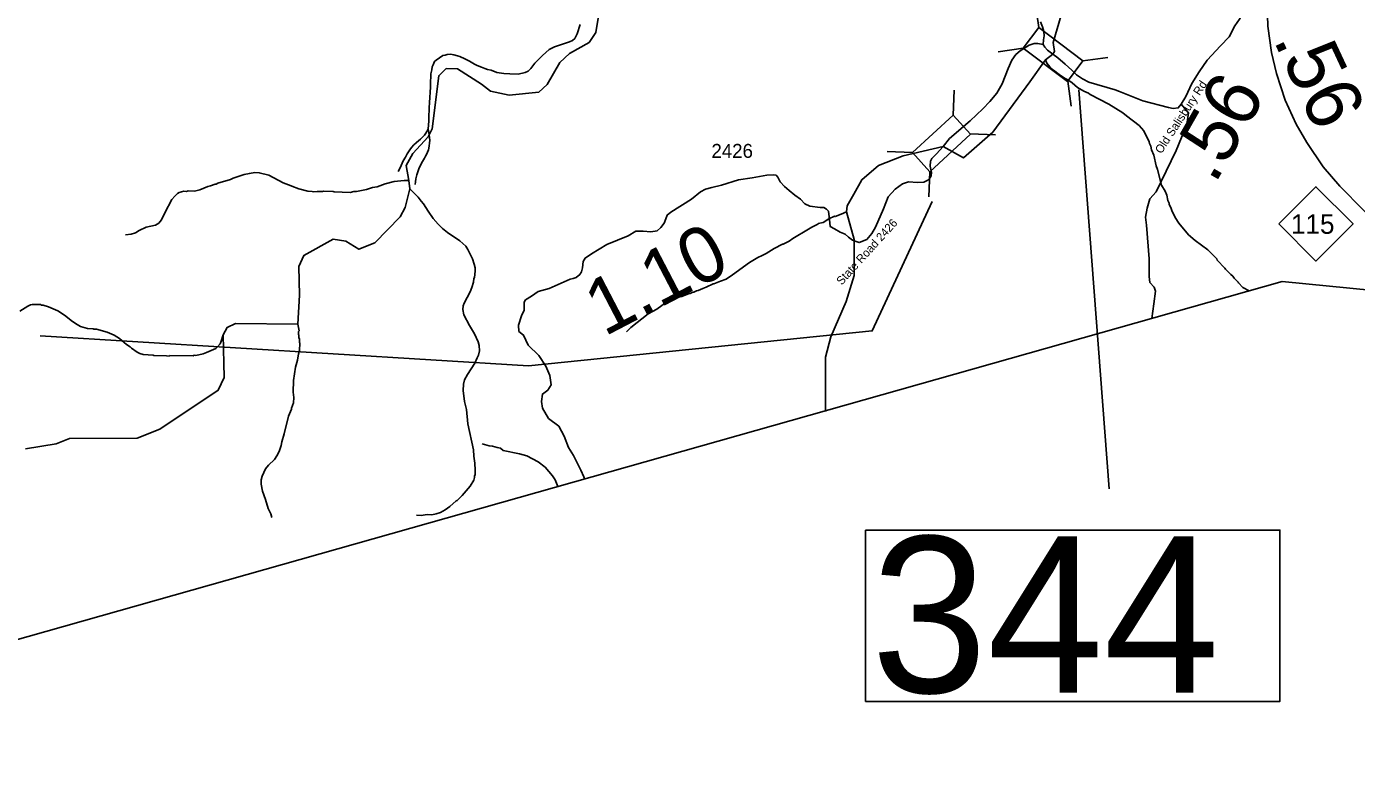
# Model space of a CAD drawing. Extents: x 1248224 to 1454986, y 825081 to 985870.
# Drawn here: x 1404804 to 1416727, y 841646 to 848404 of the extents above; entities that cross this region are included whole.
import ezdxf

# ---------------------------------------------------------------- set-up
doc = ezdxf.new("R2010")
doc.units = 0
for name, color, linetype in [('Exist Boundary Political CountyLine', 7, 'Continuous'), ('Exist Hydrographic Creek Single Shore', 7, 'Continuous'), ('Exist Hydrographic Misc Water Feature', 7, 'Continuous'), ('Exist Road Non-System Type 51', 7, 'Continuous'), ('Exist Road Primary NC Attributed', 7, 'Continuous'), ('Exist Road Primary NC Mileage Hundredths English Label', 7, 'Continuous'), ('Exist Road Primary NC Shield CELL', 7, 'Continuous'), ('Exist Road Primary NC Shield Number Label', 7, 'Continuous'), ('Exist Road Secondary Mileage Hundredths English Label', 7, 'Continuous'), ('Exist Road Secondary Structure Standard Bridge CELL', 7, 'Continuous'), ('Exist Road Secondary Structure Standard Bridge Number Label', 7, 'Continuous'), ('Exist Road Secondary Type 41 Attributed', 7, 'Continuous'), ('Exist Road Secondary Type 51 Attributed', 7, 'Continuous'), ('Exist Road Secondary Type 51 Label', 7, 'Continuous'), ('Exist Road Secondary Type 51 Number Label', 7, 'Continuous')]:
    doc.layers.add(name, color=color, linetype=linetype)

msp = doc.modelspace()

# ---------------------------------------------------------------- linework, layer by layer
at = {"layer": 'Exist Boundary Political CountyLine'}
msp.add_lwpolyline([(1400253, 841646), (1416060, 846119), (1423979, 845340), (1425918, 845255), (1443843, 844440)], dxfattribs=at)
at = {"layer": 'Exist Hydrographic Creek Single Shore'}
for points in [[(1408962, 847826), (1409129, 847790), (1409396, 847817), (1409472, 847885), (1409585, 848083), (1409670, 848163), (1409847, 848261), (1409907, 848352), (1409964, 848699), (1410069, 848972), (1410059, 849291), (1410027, 849374), (1409799, 849687), (1409760, 849789), (1409765, 850039), (1409768, 850183), (1409873, 850351)], [(1414005, 848157), (1414020, 848179), (1414008, 848261), (1414222, 849000), (1414449, 849405)], [(1413021, 847328), (1413203, 847228), (1413466, 847456), (1413800, 847909), (1413938, 848107), (1414005, 848157)], [(1404794, 844620), (1405070, 844664), (1405188, 844711), (1405796, 844715), (1405998, 844796), (1406522, 845144), (1406575, 845258), (1406566, 845642), (1406601, 845707), (1406677, 845741), (1407235, 845737), (1407249, 845996), (1407246, 846252), (1407290, 846353), (1407551, 846498), (1407667, 846480), (1407783, 846408), (1407926, 846465), (1408154, 846698), (1408199, 846783), (1408241, 846949), (1408230, 847024), (1408207, 847158), (1408267, 847265), (1408404, 847414), (1408439, 847488), (1408499, 847963), (1408567, 848027), (1408667, 848025), (1408881, 847887), (1408962, 847826)], [(1412222, 846903), (1412291, 847030), (1412443, 847158), (1412662, 847246), (1413021, 847328)], [(1411968, 844954), (1411968, 845441), (1412013, 845624), (1412153, 845940), (1412224, 846171), (1412224, 846494), (1412156, 846744), (1412162, 846798), (1412222, 846903)]]:
    msp.add_lwpolyline(points, dxfattribs=at)
at = {"layer": 'Exist Hydrographic Misc Water Feature'}
for points in [[(1415764, 846035), (1415708, 846066), (1415669, 846107), (1415667, 846112), (1415630, 846148), (1415618, 846166), (1415600, 846180), (1415553, 846229), (1415548, 846239), (1415479, 846311), (1415474, 846321), (1415395, 846403), (1415281, 846487), (1415222, 846537), (1415135, 846643), (1415102, 846691), (1415071, 846756), (1415067, 846772), (1415048, 846812), (1415048, 846820), (1415037, 846845), (1415026, 846893), (1415011, 846929), (1414980, 846982), (1414943, 847123), (1414932, 847155), (1414910, 847252), (1414891, 847300), (1414883, 847332), (1414872, 847356), (1414868, 847372), (1414820, 847470), (1414779, 847518), (1414664, 847604), (1414634, 847632), (1414508, 847708), (1414340, 847796), (1414326, 847808), (1414282, 847825), (1414227, 847859), (1414179, 847900), (1414140, 847927), (1414117, 847937), (1414062, 847974), (1414010, 848013), (1413977, 848044), (1413952, 848077), (1413938, 848107)], [(1405691, 846536), (1405740, 846543), (1405780, 846556), (1405812, 846575), (1405877, 846605), (1405958, 846625), (1405988, 846642), (1406013, 846672), (1406042, 846735), (1406107, 846853), (1406132, 846885), (1406156, 846906), (1406173, 846916), (1406213, 846927), (1406237, 846926), (1406253, 846930), (1406309, 846928), (1406357, 846939), (1406430, 846969), (1406454, 846975), (1406495, 846992), (1406503, 846991), (1406519, 846999), (1406632, 847032), (1406656, 847044), (1406753, 847077), (1406801, 847088), (1406849, 847095), (1406889, 847094), (1406977, 847072), (1407103, 847004), (1407175, 846975), (1407183, 846974), (1407246, 846949), (1407325, 846927), (1407363, 846926), (1407377, 846922), (1407409, 846925), (1407457, 846924), (1407465, 846927), (1407553, 846925), (1407561, 846921), (1407705, 846917), (1407737, 846925), (1407761, 846924), (1407850, 846942), (1407906, 846960), (1407947, 846967), (1408019, 846993), (1408100, 847015), (1408188, 847025), (1408230, 847024)], [(1408300, 844025), (1408340, 844022), (1408396, 844029), (1408436, 844028), (1408476, 844035), (1408516, 844048), (1408557, 844071), (1408598, 844102), (1408655, 844153), (1408663, 844156), (1408708, 844199), (1408780, 844283), (1408813, 844339), (1408820, 844362), (1408820, 844378), (1408825, 844386), (1408826, 844450), (1408823, 844466), (1408823, 844490), (1408813, 844554), (1408812, 844610), (1408760, 844844), (1408747, 844972), (1408729, 845044), (1408719, 845141), (1408720, 845197), (1408731, 845236), (1408756, 845284), (1408823, 845386), (1408844, 845433), (1408855, 845457), (1408863, 845497), (1408861, 845545), (1408853, 845577), (1408821, 845650), (1408775, 845723), (1408723, 845820), (1408714, 845868), (1408717, 845900), (1408726, 845924), (1408780, 846027), (1408797, 846066), (1408810, 846114), (1408815, 846146), (1408819, 846154), (1408827, 846210), (1408825, 846242), (1408818, 846274), (1408801, 846322), (1408761, 846405), (1408742, 846436), (1408687, 846483), (1408577, 846558), (1408532, 846595), (1408493, 846634), (1408450, 846683), (1408403, 846748), (1408363, 846815), (1408340, 846840), (1408313, 846876), (1408241, 846949)], [(1410182, 845668), (1410222, 845705), (1410377, 845830), (1410454, 845872), (1410555, 845944), (1410608, 845963), (1410616, 845963), (1410648, 845978), (1410680, 845985), (1410745, 846012), (1410753, 846012), (1410777, 846023), (1410785, 846023), (1410809, 846034), (1410825, 846038), (1410866, 846057), (1410898, 846068), (1410959, 846099), (1410964, 846097), (1411025, 846123), (1411075, 846140), (1411132, 846177), (1411286, 846288), (1411359, 846334), (1411399, 846353), (1411435, 846371), (1411505, 846415), (1411582, 846453), (1411587, 846453), (1411642, 846480), (1411675, 846503), (1411813, 846588), (1411845, 846607), (1411898, 846632), (1411902, 846638), (1411946, 846649), (1411996, 846681), (1412047, 846703), (1412052, 846701), (1412107, 846722), (1412156, 846744)], [(1404742, 845854), (1404816, 845898), (1404840, 845909), (1404856, 845913), (1404928, 845911), (1404936, 845907), (1404952, 845907), (1405000, 845893), (1405085, 845855), (1405142, 845818), (1405216, 845760), (1405256, 845733), (1405287, 845716), (1405351, 845697), (1405399, 845695), (1405407, 845691), (1405431, 845691), (1405526, 845664), (1405590, 845637), (1405637, 845608), (1405700, 845554), (1405731, 845533), (1405743, 845521), (1405794, 845486), (1405818, 845473), (1405850, 845464), (1405937, 845458), (1405945, 845454), (1406057, 845453), (1406081, 845450), (1406089, 845454), (1406297, 845453), (1406306, 845457), (1406321, 845456), (1406386, 845471), (1406418, 845482), (1406499, 845518), (1406515, 845532), (1406538, 845559), (1406546, 845575), (1406566, 845642)], [(1407003, 844004), (1406992, 844036), (1406969, 844085), (1406947, 844165), (1406920, 844238), (1406906, 844302), (1406907, 844342), (1406916, 844374), (1406945, 844439), (1406974, 844472), (1407025, 844523), (1407048, 844555), (1407069, 844594), (1407086, 844650), (1407091, 844681), (1407113, 844753), (1407153, 844912), (1407178, 844975), (1407178, 844983), (1407196, 845031), (1407201, 845079), (1407194, 845127), (1407196, 845231), (1407215, 845350), (1407233, 845414), (1407242, 845469), (1407246, 845477), (1407247, 845493), (1407251, 845501), (1407253, 845565), (1407249, 845573), (1407249, 845605), (1407246, 845613), (1407246, 845637), (1407242, 845645), (1407243, 845669), (1407247, 845677), (1407235, 845737)], [(1409567, 844282), (1409543, 844342), (1409520, 844377), (1409454, 844454), (1409391, 844501), (1409288, 844556), (1409224, 844573), (1409077, 844604), (1409054, 844625), (1409022, 844630), (1408982, 844642), (1408950, 844647), (1408889, 844664)]]:
    msp.add_lwpolyline(points, dxfattribs=at)
at = {"layer": 'Exist Road Non-System Type 51'}
for points in [[(1409768, 848423), (1409740, 848340), (1409720, 848298), (1409697, 848278), (1409671, 848267), (1409619, 848250), (1409538, 848223), (1409489, 848198), (1409428, 848146), (1409361, 848075), (1409326, 848027), (1409300, 848004), (1409273, 847992), (1409211, 847978), (1409137, 847981), (1409083, 847984), (1409021, 847993), (1408968, 848012), (1408937, 848020), (1408913, 848028), (1408881, 848039), (1408844, 848054), (1408820, 848068), (1408774, 848093), (1408733, 848116), (1408689, 848135), (1408667, 848143), (1408633, 848150), (1408605, 848155), (1408575, 848153), (1408557, 848148), (1408537, 848144), (1408505, 848123), (1408476, 848103), (1408462, 848092), (1408450, 848062), (1408439, 848042), (1408437, 848016), (1408428, 847980), (1408427, 847952), (1408426, 847912), (1408425, 847860), (1408415, 847724), (1408412, 847674), (1408410, 847586), (1408409, 847560), (1408404, 847484)], [(1414892, 845788), (1414912, 845919), (1414924, 846031), (1414915, 846067), (1414875, 846109), (1414870, 846162), (1414868, 846323), (1414846, 846625), (1414837, 846696), (1414850, 846777), (1414875, 846859), (1414932, 846923), (1415110, 847293), (1415207, 847527), (1415220, 847631), (1415156, 847707)], [(1408136, 847105), (1408151, 847133), (1408161, 847157), (1408180, 847199), (1408201, 847234), (1408215, 847262), (1408240, 847300), (1408255, 847321), (1408277, 847345), (1408297, 847362), (1408299, 847364), (1408334, 847394), (1408344, 847403), (1408354, 847411), (1408371, 847431), (1408383, 847447), (1408391, 847463), (1408404, 847484)], [(1408288, 846988), (1408290, 847012), (1408295, 847038), (1408304, 847074), (1408321, 847128), (1408335, 847160), (1408352, 847195), (1408371, 847225), (1408381, 847243), (1408394, 847268), (1408398, 847278), (1408406, 847298), (1408413, 847332), (1408417, 847362), (1408418, 847384), (1408413, 847434), (1408408, 847472), (1408404, 847484)], [(1409677, 846139), (1409489, 846056), (1409390, 846029), (1409331, 845988), (1409276, 845954), (1409266, 845932), (1409266, 845862), (1409242, 845811), (1409215, 845726), (1409218, 845671), (1409259, 845639), (1409300, 845549), (1409397, 845455), (1409460, 845360), (1409494, 845275), (1409506, 845191), (1409477, 845144), (1409428, 845110), (1409419, 845042), (1409428, 844984), (1409482, 844891), (1409576, 844821), (1409624, 844731), (1409663, 844630), (1409707, 844559), (1409772, 844428), (1409801, 844368), (1409805, 844349)]]:
    msp.add_lwpolyline(points, dxfattribs=at)
at = {"layer": 'Exist Road Primary NC Attributed'}
msp.add_lwpolyline([(1417123, 846443), (1416790, 846757), (1416577, 846974), (1416429, 847147), (1416282, 847366), (1416187, 847528), (1416087, 847744), (1416011, 847984), (1415965, 848170), (1415934, 848407), (1415927, 848607), (1415936, 848789), (1415959, 848983)], dxfattribs=at)
at = {"layer": 'Exist Road Primary NC Shield CELL'}
msp.add_lwpolyline([(1416031, 846635), (1416364, 846968), (1416697, 846635), (1416364, 846302)], close=True, dxfattribs=at)
at = {"layer": 'Exist Road Secondary Structure Standard Bridge CELL'}
for p, q in [((1413847, 848619), (1413879, 848395)), ((1413516, 848178), (1413740, 848210)), ((1414274, 848096), (1414499, 848128)), ((1414139, 847915), (1414170, 847691)), ((1413111, 847609), (1413120, 847835)), ((1413264, 847442), (1413491, 847433)), ((1412519, 847283), (1412746, 847274)), ((1412893, 846877), (1412902, 847103))]:
    msp.add_line(p, q, dxfattribs=at)
for points in [[(1413879, 848395), (1414275, 848097), (1414136, 847912), (1413740, 848210)], [(1412746, 847274), (1413110, 847609), (1413267, 847439), (1412902, 847103)]]:
    msp.add_lwpolyline(points, close=True, dxfattribs=at)
at = {"layer": 'Exist Road Secondary Structure Standard Bridge Number Label'}
msp.add_line((1414238, 847838), (1414509, 844260), dxfattribs=at)
msp.add_lwpolyline([(1412922, 846837), (1412386, 845676), (1409303, 845363), (1404925, 845631)], dxfattribs=at)
msp.add_lwpolyline([(1412326, 843890), (1416041, 843890), (1416041, 842354), (1412326, 842354)], close=True, dxfattribs=at)
at = {"layer": 'Exist Road Secondary Type 41 Attributed'}
for points in [[(1413919, 848243), (1413870, 848252), (1413838, 848252), (1413793, 848237), (1413712, 848186), (1413673, 848152), (1413638, 848104), (1413603, 848027), (1413550, 847891), (1413503, 847808), (1413439, 847731), (1413378, 847666), (1413264, 847559), (1413079, 847401), (1413021, 847328)], [(1413021, 847328), (1412962, 847264), (1412921, 847221), (1412909, 847198), (1412906, 847153), (1412916, 847095), (1412913, 847070), (1412905, 847049), (1412885, 847026), (1412847, 847009), (1412792, 847005), (1412710, 847012), (1412656, 846994), (1412590, 846947), (1412530, 846878), (1412487, 846771), (1412414, 846606), (1412382, 846548), (1412336, 846494), (1412269, 846468), (1412250, 846473), (1412209, 846490), (1412172, 846515), (1412143, 846543), (1412099, 846561), (1412047, 846592), (1412010, 846611), (1412005, 846645), (1412001, 846698), (1411995, 846749), (1411977, 846766), (1411953, 846783), (1411918, 846781), (1411825, 846793), (1411781, 846814), (1411744, 846858), (1411693, 846893), (1411642, 846934), (1411600, 846971), (1411560, 847011), (1411538, 847053), (1411523, 847071), (1411503, 847075), (1411440, 847071), (1411308, 847048), (1411188, 847030), (1411034, 846983), (1410947, 846961), (1410891, 846946), (1410845, 846923), (1410764, 846857), (1410581, 846739), (1410546, 846714), (1410534, 846681), (1410519, 846641), (1410491, 846604), (1410456, 846572), (1410402, 846565), (1410331, 846570), (1410267, 846569), (1410196, 846527), (1410007, 846449), (1409870, 846367), (1409813, 846329), (1409795, 846297), (1409788, 846240), (1409778, 846205), (1409763, 846182), (1409730, 846155), (1409704, 846147), (1409677, 846139)]]:
    msp.add_lwpolyline(points, dxfattribs=at)
at = {"layer": 'Exist Road Secondary Type 51 Attributed'}
for points in [[(1415959, 848983), (1415927, 848978), (1415902, 848972), (1415867, 848936), (1415832, 848876), (1415799, 848761), (1415762, 848627), (1415680, 848470), (1415637, 848409), (1415585, 848312), (1415508, 848231), (1415390, 848104), (1415317, 847997), (1415252, 847895), (1415197, 847777), (1415156, 847707), (1415130, 847675), (1415085, 847668), (1415041, 847677), (1414811, 847738), (1414602, 847822)], [(1413919, 848243), (1413921, 848285), (1413927, 848320), (1413925, 848360), (1413911, 848401), (1413893, 848445)], [(1414005, 848157), (1413956, 848193), (1413934, 848218), (1413919, 848243)], [(1414602, 847822), (1414565, 847837), (1414329, 847904), (1414271, 847935), (1414218, 847970), (1414174, 848012), (1414115, 848068), (1414051, 848125), (1414005, 848157)]]:
    msp.add_lwpolyline(points, dxfattribs=at)

# ---------------------------------------------------------------- texts
at = {"layer": 'Exist Road Primary NC Mileage Hundredths English Label'}
msp.add_text('.56', height=500, rotation=294.9993, dxfattribs=at).set_placement((1415978, 848287))
at = {"layer": 'Exist Road Primary NC Shield Number Label'}
msp.add_text('115', height=175, dxfattribs=at).set_placement((1416140, 846546))
at = {"layer": 'Exist Road Secondary Mileage Hundredths English Label'}
for s, rotation, p in [('.56', 60.2746, (1415457, 846983)), ('1.10', 27.5411, (1409983, 845621))]:
    msp.add_text(s, height=500, rotation=rotation, dxfattribs=at).set_placement(p)
at = {"layer": 'Exist Road Secondary Structure Standard Bridge Number Label'}
msp.add_text('344', height=1400, dxfattribs=at).set_placement((1412376, 842433))
at = {"layer": 'Exist Road Secondary Type 51 Label'}
for s, rotation, p in [('Old Salisbury Rd', 56.7588, (1414978, 847258)), ('State Road 2426', 47.768, (1412112, 846081))]:
    msp.add_text(s, height=75, rotation=rotation, dxfattribs=at).set_placement(p)
at = {"layer": 'Exist Road Secondary Type 51 Number Label'}
msp.add_text('2426', height=125, dxfattribs=at).set_placement((1410944, 847227))

doc.saveas('drawing.dxf')
